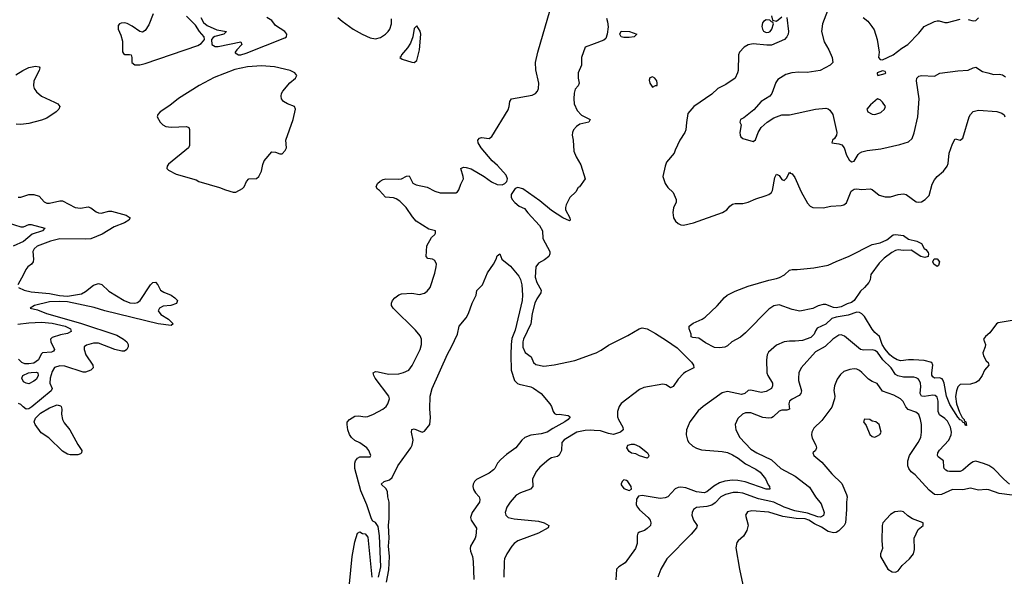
# Model space of a CAD drawing. Header units: inches. Extents: x 2001573 to 2220545, y 644482 to 846830.
# Tile 393 of 656: x 2065560 to 2073170, y 780156 to 784462. Entities that reach past the tile are written whole.
import ezdxf

# ---------------------------------------------------------------- set-up
doc = ezdxf.new("R2010")
doc.units = ezdxf.units.IN
doc.header["$MEASUREMENT"] = 0
doc.layers.add('C0768', color=7, linetype='Continuous')
doc.layers.add('C0778', color=7, linetype='Continuous')

msp = doc.modelspace()

# ---------------------------------------------------------------- linework, layer by layer
at = {"layer": 'C0768', "color": 5}
for points, elevation in [([(2068333.2, 780150), (2068352.1, 780230), (2068342.2, 780470), (2068330, 780540.9), (2068310, 780572.7), (2068290, 780582.7), (2068280.1, 780600.1), (2068244.3, 780710), (2068196.6, 780816.6), (2068151.5, 780990), (2068150.2, 781030), (2068155.8, 781050), (2068170, 781070.1), (2068190, 781080.6), (2068270, 781081), (2068274.5, 781090), (2068257.6, 781130), (2068243.7, 781150), (2068189, 781189), (2068150, 781207.1), (2068125.5, 781230), (2068110, 781253.3), (2068096.7, 781290), (2068090.6, 781329.4), (2068092.2, 781347.8), (2068108.2, 781370), (2068150, 781394.3), (2068178.6, 781398.6), (2068230, 781390.2), (2068250, 781392.4), (2068294.5, 781410), (2068367.3, 781450), (2068391.6, 781470), (2068406.6, 781490), (2068417.3, 781530), (2068412.4, 781550), (2068307.4, 781690), (2068296.3, 781710), (2068292.3, 781730), (2068310, 781739.5), (2068330, 781739), (2068410, 781720.7), (2068490, 781722.7), (2068527.2, 781732.8), (2068568.2, 781751.8), (2068594, 781786), (2068655.8, 781910), (2068666.3, 781950), (2068666, 781990), (2068655.5, 782015.5), (2068619.6, 782059.6), (2068447.6, 782230), (2068433.8, 782250), (2068432.8, 782270), (2068442.3, 782290), (2068459.2, 782310), (2068490, 782334), (2068510, 782341.3), (2068590, 782346.3), (2068650, 782337.4), (2068690, 782347.2), (2068710, 782361.6), (2068733, 782390), (2068770, 782501), (2068779.8, 782550), (2068780.4, 782570), (2068770, 782598.4), (2068750, 782609.6), (2068714.8, 782614.8), (2068700.9, 782630), (2068707.5, 782712.5), (2068744.1, 782775.9), (2068770, 782801), (2068774.5, 782810), (2068773.2, 782830), (2068722, 782842), (2068624.2, 782904.2), (2068595.9, 782935.9), (2068547, 783010), (2068497.3, 783057.3), (2068470, 783076.2), (2068450, 783083.1), (2068387.8, 783090), (2068340.1, 783140.1), (2068325.2, 783150), (2068315.3, 783170), (2068325.2, 783194.8), (2068346, 783214), (2068370, 783226.8), (2068389.5, 783230.5), (2068490.9, 783229.1), (2068510, 783232), (2068550, 783252.4), (2068570, 783253), (2068598.7, 783198.7), (2068624, 783184), (2068710, 783167.3), (2068770, 783135.2), (2068810, 783122), (2068930, 783123), (2068943.5, 783130), (2068954.7, 783145.3), (2068970, 783190.4), (2068989.8, 783230), (2068988.8, 783250), (2068969.7, 783310), (2068990, 783320.3), (2069010, 783319.6), (2069050, 783307.2), (2069150, 783249.7), (2069206.9, 783206.9), (2069250, 783187.4), (2069290, 783184.6), (2069310, 783194.6), (2069324, 783210), (2069330.3, 783230), (2069319.8, 783259.8), (2069254.1, 783334.1), (2069211.3, 783370), (2069127.9, 783470), (2069103.1, 783510), (2069100.7, 783530), (2069113.3, 783546.7), (2069129.8, 783550.2), (2069190, 783542.3), (2069210, 783557.6), (2069335.4, 783764.6), (2069343.8, 783790), (2069347.3, 783830), (2069362, 783850), (2069521.1, 783878.9), (2069547.7, 783892.3), (2069562.5, 783910), (2069570.5, 783930), (2069572.2, 783970), (2069550, 784074.7), (2069546.9, 784130), (2069564.4, 784210), (2069660.6, 784539.4)], 380), ([(2066592.5, 784507.5), (2066557.7, 784422.3), (2066530, 784377.7), (2066510, 784365.4), (2066490, 784369.7), (2066430, 784413.3), (2066390, 784433.3), (2066370, 784437.6), (2066344.4, 784435.6), (2066330.5, 784429.5), (2066322.4, 784417.6), (2066320.5, 784390), (2066343.1, 784343.1), (2066354.9, 784294.9), (2066354.6, 784214.6), (2066361.4, 784201.4), (2066372.8, 784192.8), (2066410, 784194), (2066421, 784190), (2066428, 784170), (2066428.2, 784130), (2066450, 784113), (2066490, 784112.9), (2066530, 784124.1), (2066936.9, 784263.1), (2066962.8, 784277.2), (2066981.3, 784298.7), (2066987.3, 784310), (2066986.6, 784330), (2066950, 784371.1), (2066919.5, 784419.5), (2066848.7, 784490)], 420), ([(2066959.5, 784479.5), (2066981.7, 784441.7), (2067010, 784416.8), (2067083.4, 784383.4), (2067158, 784370), (2067138, 784350), (2067067.9, 784332.1), (2067055.3, 784324.7), (2067042, 784310), (2067044.7, 784270), (2067070, 784256), (2067094.8, 784254.8), (2067270.5, 784290.5), (2067276, 784270), (2067238.8, 784230), (2067224.7, 784210), (2067226, 784206), (2067251.1, 784191.1), (2067270, 784191), (2067310, 784203.8), (2067610, 784321.5), (2067623.6, 784330), (2067624.2, 784350), (2067610, 784370.9), (2067537.7, 784417.7), (2067510, 784456.2), (2067470, 784479.4)], 420), ([(2068019, 784479), (2068051.5, 784450), (2068137.2, 784390), (2068205.9, 784350), (2068270, 784320.8), (2068310, 784314.3), (2068350, 784325.7), (2068388.1, 784350), (2068406.9, 784370), (2068420, 784390), (2068433.4, 784430), (2068434.6, 784470)], 420), ([(2070000, 784276.3), (2069930.6, 784250), (2069901.1, 784170), (2069903.1, 784110), (2069876.9, 784050), (2069877.7, 784010), (2069884.9, 783970), (2069877, 783950), (2069854, 783926), (2069845.1, 783894.9), (2069842.3, 783850), (2069846, 783810), (2069870, 783759.2), (2069902.4, 783722.4), (2069970.3, 783690), (2069960.3, 783670), (2069890, 783652.9), (2069863.9, 783636.1), (2069840.4, 783610), (2069832, 783590), (2069830.1, 783570), (2069838, 783530), (2069843.8, 783443.8), (2069860.3, 783400.3), (2069898.3, 783338.3), (2069930.5, 783230), (2069887.3, 783170), (2069877.2, 783162.8), (2069857.7, 783130), (2069812.7, 783087.3), (2069783, 783030), (2069777.7, 783010), (2069779.1, 782990), (2069812.3, 782930), (2069814.9, 782910), (2069810, 782906), (2069758.4, 782930), (2069670, 782985.2), (2069580.1, 783060.1), (2069450, 783153.7), (2069410, 783162.9), (2069390, 783156.6), (2069359, 783110), (2069359.1, 783090), (2069367.7, 783070), (2069387.6, 783047.6), (2069420.3, 783020.3), (2069462.2, 783002.2), (2069486.7, 782966.7), (2069577.9, 782870), (2069599.8, 782830), (2069603.5, 782770), (2069657.7, 782670), (2069658.6, 782650), (2069649.1, 782630), (2069616.3, 782603.7), (2069570, 782579.8), (2069549.6, 782550.4), (2069544, 782470), (2069557.4, 782430), (2069589.4, 782370), (2069588.5, 782350), (2069556.5, 782303.5), (2069540.8, 782270), (2069521.2, 782190), (2069511.6, 782108.4), (2069454.7, 781990), (2069449, 781969), (2069449.6, 781929.6), (2069467.5, 781887.5), (2069513.8, 781853.8), (2069530.2, 781810.2), (2069550, 781794.9), (2069610, 781782.2), (2069690, 781791.9), (2069850, 781825.1), (2070000, 781878.8)], 380), ([(2065530, 784035.2), (2065584, 784070), (2065630, 784091.6), (2065683.4, 784103.4), (2065710, 784097.1), (2065716.4, 784090), (2065710.2, 784070), (2065668.6, 783990), (2065665.8, 783950), (2065672.1, 783930), (2065690, 783903.9), (2065729.6, 783869.6), (2065830, 783824.2), (2065853.8, 783810), (2065870.1, 783790), (2065862.8, 783770), (2065843.3, 783750), (2065770, 783700.3), (2065730, 783685.6), (2065630, 783659), (2065570, 783651), (2065533.1, 783653.1)], 380), ([(2065548.9, 783088.9), (2065570, 783089.1), (2065629.8, 783110.2), (2065670.2, 783110.2), (2065710, 783097.4), (2065750, 783052.4), (2065770, 783043.6), (2065790, 783042.4), (2065870, 783061.5), (2065890, 783060.2), (2065990, 783010.2), (2066030, 783003.6), (2066090, 783014.6), (2066110, 783007), (2066150, 782975.6), (2066170, 782967.1), (2066190, 782965.4), (2066250, 782979.7), (2066270, 782980.2), (2066382.8, 782950), (2066414.8, 782930), (2066404, 782910), (2066370.4, 782890), (2066290, 782859.8), (2066197.4, 782802.6), (2066110, 782767.8), (2066070, 782763.1), (2065870, 782766.7), (2065797.6, 782750), (2065696.1, 782710), (2065672.2, 782690), (2065661.6, 782670), (2065667.9, 782610), (2065664.2, 782590), (2065650.2, 782569.8), (2065622.8, 782550), (2065606.8, 782530), (2065590.5, 782490), (2065544.9, 782410)], 380), ([(2065471, 782890), (2065570, 782859.7), (2065590, 782860.8), (2065630, 782877.7), (2065650, 782878.5), (2065754.8, 782850), (2065735.5, 782830), (2065657.4, 782802.6), (2065590, 782746.6), (2065510, 782709)], 360), ([(2068395.4, 780110), (2068414, 780206), (2068417.7, 780310), (2068409.5, 780390), (2068415, 780450), (2068411.2, 780548.8), (2068417.1, 780602.9), (2068417, 780730), (2068406.2, 780770), (2068402.7, 780810), (2068391.4, 780831.4), (2068354.5, 780870), (2068378, 780890), (2068417.6, 780902.4), (2068440, 780920), (2068483.4, 781010), (2068584.2, 781150), (2068593.1, 781170), (2068600.4, 781210), (2068589.5, 781270.5), (2068590, 781291.3), (2068610, 781296.3), (2068670, 781271), (2068690, 781278), (2068729, 781330), (2068736.1, 781383.9), (2068731.1, 781451.1), (2068733, 781550), (2068748.9, 781610), (2068866.5, 781873.5), (2068898.3, 781930), (2068943.5, 782030), (2068955.6, 782090), (2069010, 782154.6), (2069029.8, 782190), (2069057.7, 782270), (2069087.3, 782330), (2069092.7, 782367.3), (2069136.4, 782410), (2069176.2, 782503.8), (2069223.1, 782570), (2069243, 782610), (2069250, 782636), (2069270, 782650.7), (2069285.5, 782610), (2069354.6, 782554.6), (2069418.4, 782478.4), (2069431.3, 782451.3), (2069440.7, 782410), (2069445.8, 782330), (2069442.5, 782290), (2069390, 782061.3), (2069364.9, 781995.1), (2069358.4, 781950), (2069354.9, 781870), (2069359.2, 781750), (2069385.5, 781670), (2069407.7, 781647.7), (2069421.4, 781641.4), (2069510, 781621.5), (2069532.2, 781612.2), (2069590.1, 781570.1), (2069657, 781490), (2069670.3, 781470), (2069683, 781430), (2069694.6, 781414.6), (2069710, 781407.3), (2069730, 781410.5), (2069798.8, 781398.8), (2069814.8, 781390), (2069799.1, 781370), (2069773, 781350), (2069679.6, 781300.4), (2069637.3, 781270), (2069590, 781257.7), (2069510, 781247.4), (2069464.6, 781230), (2069440.2, 781210), (2069396, 781150), (2069321.6, 781098.4), (2069279.7, 781060.3), (2069254.4, 781030), (2069233, 780990), (2069221.2, 780978.8), (2069190, 780954), (2069090, 780904.2), (2069075.8, 780890), (2069065.3, 780870), (2069061.7, 780850), (2069066.9, 780826.9), (2069082.4, 780802.4), (2069112.7, 780770), (2069117.1, 780750), (2069114.9, 780730), (2069057, 780650), (2069045.7, 780610), (2069050.4, 780590), (2069090.4, 780529.6), (2069086, 780470), (2069080.4, 780450), (2069044.9, 780390), (2069041.3, 780370), (2069044.4, 780350), (2069060.3, 780310), (2069066, 780270), (2069071.3, 780130)], 360), ([(2065550.7, 782390), (2065594.8, 782370), (2065650, 782356.5), (2065790, 782342.8), (2065867.3, 782327.3), (2065930, 782322), (2066038.3, 782341.7), (2066070, 782358.9), (2066130, 782408.9), (2066170, 782420.8), (2066193.8, 782413.8), (2066250, 782362), (2066367.7, 782290), (2066412.6, 782272.6), (2066450, 782268.5), (2066470, 782275.2), (2066490.4, 782289.6), (2066571.6, 782410), (2066590, 782428.4), (2066610, 782430.3), (2066628.4, 782410), (2066648.7, 782368.7), (2066673.5, 782353.5), (2066732.2, 782330), (2066760.4, 782310), (2066779.1, 782290), (2066772.2, 782267.8), (2066728.8, 782251.2), (2066670, 782245.4), (2066640.4, 782230), (2066630.4, 782210), (2066650, 782181.1), (2066710, 782144.2), (2066746, 782110), (2066730, 782096.9), (2066631.6, 782110), (2066218.7, 782210), (2066135.9, 782235.9), (2065930, 782278.8), (2065870, 782283), (2065790, 782278.2), (2065674.8, 782250), (2065642, 782230), (2065698, 782218), (2065766.8, 782190), (2066030, 782114.4), (2066310, 782020.5), (2066363.7, 781990), (2066387.9, 781970), (2066398.8, 781950), (2066398.8, 781930), (2066389.4, 781910), (2066370, 781898.6), (2066350, 781897), (2066296.4, 781910), (2066170, 781958.4), (2066130, 781960.9), (2066075.5, 781944.5), (2066059.6, 781930), (2066057.3, 781910), (2066072, 781870), (2066124.8, 781790), (2066127.2, 781770), (2066110.9, 781750), (2066070, 781734.4), (2066050, 781736.4), (2065910, 781781.1), (2065870, 781783.2), (2065830, 781770.6), (2065810, 781741.3), (2065795.4, 781690), (2065794.2, 781650), (2065812.4, 781610), (2065803.3, 781590), (2065653.6, 781466.4), (2065630, 781452.1), (2065609.6, 781449.6), (2065585.8, 781465.8), (2065570, 781486.3), (2065550, 781492.9)], 380), ([(2065546.3, 782106.3), (2065630, 782116.8), (2065730, 782121.2), (2065810, 782114.1), (2065912.4, 782090), (2065953.8, 782070), (2065958.9, 782050), (2065930, 782034), (2065874.7, 782025.3), (2065810, 782003.5), (2065798.3, 781990), (2065799.7, 781970), (2065830.2, 781910), (2065822.4, 781897.6), (2065806.8, 781890), (2065735.9, 781884.1), (2065726.1, 781873.9), (2065706.6, 781830), (2065670, 781805.4), (2065630, 781798.8), (2065600.9, 781800.9), (2065576.9, 781810), (2065550, 781836)], 360), ([(2070000, 781284.7), (2069970, 781286.9), (2069930, 781285.2), (2069866.3, 781270), (2069767.9, 781212.1), (2069749.4, 781190), (2069746.8, 781130), (2069730, 781093), (2069716, 781084), (2069670, 781073.6), (2069650, 781060.5), (2069579.5, 781000.5), (2069554, 780970), (2069524.9, 780910), (2069527, 780850), (2069508.2, 780830), (2069430, 780801.5), (2069397.4, 780782.6), (2069350.2, 780730), (2069324.7, 780690), (2069313.4, 780650), (2069317, 780630), (2069336.3, 780610), (2069380.8, 780600.8), (2069570, 780582.2), (2069614.8, 780570), (2069651, 780550), (2069644.9, 780530), (2069570.3, 780490), (2069409, 780430), (2069381.3, 780410), (2069362.8, 780390), (2069324.9, 780330), (2069307.7, 780290), (2069304.6, 780270), (2069301.7, 780150)], 380), ([(2068110, 780098), (2068129.9, 780310), (2068150, 780422.8), (2068170, 780490.8), (2068190, 780498.8), (2068210, 780486.8), (2068230, 780484), (2068250, 780458), (2068280.6, 780150)], 380)]:
    msp.add_lwpolyline(points, dxfattribs=dict(at, elevation=elevation))
for points, elevation in [([(2068630, 784416), (2068610, 784393.2), (2068597.8, 784330), (2068579.5, 784280.5), (2068556.3, 784243.7), (2068512.1, 784190), (2068505.8, 784174.2), (2068497.1, 784170), (2068516.4, 784156.4), (2068590, 784133.6), (2068610, 784130.2), (2068630, 784146.3), (2068649.8, 784229.8), (2068660.3, 784350), (2068654.2, 784374.2)], 420), ([(2067430, 784104.5), (2067321.3, 784098.7), (2067223, 784077), (2067064, 784016), (2066946.5, 783953.5), (2066787.9, 783852.1), (2066721.8, 783798.2), (2066647.2, 783750), (2066628.4, 783730), (2066623.8, 783710), (2066646, 783670), (2066665.5, 783650), (2066690, 783635.3), (2066730, 783630.3), (2066850, 783636.4), (2066868.2, 783628.2), (2066873.4, 783613.4), (2066873.8, 783506.2), (2066871.9, 783488.1), (2066863.8, 783470), (2066710, 783344.2), (2066699.6, 783330), (2066698.7, 783310), (2066710, 783298.7), (2066770, 783266.2), (2066923.4, 783223.4), (2066945.5, 783210), (2067103.8, 783163.8), (2067150, 783144.7), (2067210, 783128), (2067230, 783127.6), (2067283.3, 783156.7), (2067295.1, 783170), (2067312.7, 783210), (2067330, 783231), (2067390, 783233.4), (2067409.3, 783250), (2067429.4, 783290), (2067438.6, 783341.4), (2067449.2, 783370), (2067510, 783441), (2067538.5, 783438.5), (2067570, 783424.7), (2067590, 783424.7), (2067613.2, 783450), (2067621.2, 783470), (2067617.3, 783530), (2067674.2, 783690), (2067691.5, 783770), (2067683.7, 783790), (2067630, 783811.1), (2067598.7, 783830), (2067584.8, 783850), (2067580.9, 783870), (2067583.1, 783890), (2067594.2, 783910), (2067647.4, 783972.6), (2067692.1, 784010), (2067701.5, 784030), (2067687.3, 784050), (2067649.8, 784070), (2067530, 784098.1)], 420), ([(2065630, 781646), (2065610, 781649.4), (2065590, 781660.9), (2065576.9, 781690), (2065584.4, 781710), (2065629.4, 781730), (2065650, 781733.8), (2065690, 781736.2), (2065701.3, 781730), (2065701.7, 781710), (2065690, 781682), (2065670, 781664.5)], 360), ([(2065950, 781095.1), (2065930, 781100.4), (2065890, 781125.3), (2065786.2, 781226.2), (2065726, 781266), (2065680.4, 781330), (2065672.1, 781350), (2065681.8, 781378.2), (2065722.1, 781417.9), (2065790, 781459.5), (2065850, 781482.6), (2065875.8, 781475.8), (2065881.3, 781470), (2065885, 781450), (2065884.6, 781410), (2065890.9, 781370), (2065903.7, 781343.7), (2065948.5, 781290), (2066010, 781175.8), (2066041.3, 781130), (2066037.7, 781110), (2066030, 781103.1), (2066010, 781096.4)], 380)]:
    msp.add_lwpolyline(points, close=True, dxfattribs=dict(at, elevation=elevation))
at = {"layer": 'C0778', "color": 5}
for points, elevation in [([(2071803.4, 784530), (2071764.6, 784430), (2071757.9, 784370), (2071777.8, 784290), (2071814, 784230), (2071840.9, 784170), (2071846, 784130), (2071824.9, 784110), (2071747.3, 784070), (2071647.1, 784052.9), (2071583, 784057), (2071528.2, 784051.8), (2071482.4, 784037.6), (2071420.9, 783999.1), (2071403.1, 783976.9), (2071373.7, 783890), (2071358, 783870), (2071291.5, 783828.5), (2071234.2, 783765.8), (2071157.7, 783702.3), (2071131.3, 783690), (2071126, 783670), (2071137.3, 783650), (2071125.2, 783590), (2071127.7, 783567.7), (2071134.8, 783554.8), (2071150, 783542.6), (2071230, 783518.8), (2071246.6, 783533.4), (2071267.6, 783590), (2071290, 783627.7), (2071338, 783670), (2071390, 783703.1), (2071450, 783726.4), (2071510, 783727.2), (2071710, 783770.4), (2071790, 783777.3), (2071810, 783771.4), (2071822.3, 783762.3), (2071845.6, 783730), (2071875, 783590), (2071872.3, 783567.7), (2071856.7, 783543.3), (2071841.8, 783530), (2071838, 783510), (2071890, 783501.8), (2071913.2, 783493.2), (2071932.7, 783470), (2071950, 783413.4), (2071970, 783376.9), (2071990, 783362.8), (2072010, 783367.7), (2072041.3, 783418.7), (2072051.4, 783430), (2072070, 783439.7), (2072109.9, 783450.1), (2072216.1, 783463.9), (2072363.6, 783496.4), (2072430, 783517.8), (2072458.1, 783541.9), (2072473.8, 783586.2), (2072502.8, 783710), (2072511.2, 783851.2), (2072490.6, 783989.4), (2072494.2, 784010), (2072510, 784025.8), (2072530.7, 784029.3), (2072630, 784024.2), (2072671.8, 784048.2), (2072810, 784067.7), (2072890, 784072.4), (2072930, 784090.4), (2072950, 784094), (2073002.5, 784062.5), (2073042, 784050), (2073090, 784038.8), (2073130, 784039.8), (2073155.2, 784035.2), (2073179, 784019)], 440), ([(2070095.1, 784475.1), (2070104.5, 784444.5), (2070108, 784408), (2070101.3, 784350), (2070090, 784316.1), (2070075.1, 784304.9), (2070000, 784276.3)], 380), ([(2071490, 784478), (2071502.8, 784370), (2071500.7, 784350), (2071490.4, 784329.6), (2071470.4, 784309.6), (2071370, 784265.1), (2071336, 784264), (2071230, 784275.4), (2071190, 784267.6), (2071160.2, 784250), (2071124.4, 784210), (2071115, 784190), (2071112.5, 784070), (2071109.1, 784050), (2071090.2, 784010), (2071018.5, 783961.5), (2070955.5, 783930), (2070910, 783887), (2070770.2, 783789.8), (2070724.4, 783735.6), (2070713, 783667), (2070709.1, 783610.9), (2070702.3, 783590), (2070663, 783530), (2070626.2, 783453.8), (2070619.1, 783430), (2070560.2, 783359.8), (2070548.7, 783330), (2070530.3, 783250.3), (2070550, 783194), (2070570, 783164), (2070610, 783124.7), (2070634.8, 783070), (2070634.8, 783050), (2070612.2, 783007.8), (2070607, 782970), (2070614, 782930), (2070630, 782903.8), (2070650, 782884.4), (2070670, 782874.4), (2070690, 782872.2), (2070769.2, 782890), (2070991.8, 782970), (2071025.6, 782990), (2071050, 783019.1), (2071070, 783034.9), (2071090, 783039.5), (2071150, 783039.3), (2071190, 783050.6), (2071250, 783077.3), (2071321.5, 783098.5), (2071350, 783111), (2071370, 783126), (2071379.6, 783140.4), (2071397.5, 783242.5), (2071410, 783266), (2071430, 783256), (2071450, 783226.8), (2071470, 783218.8), (2071490, 783238), (2071510, 783282), (2071515.3, 783275.3), (2071530, 783270.8), (2071550, 783242), (2071600.7, 783130), (2071650, 783042), (2071670, 783018.7), (2071690, 783010.4), (2071770, 783006.7), (2071830, 783018.7), (2071910, 783023.8), (2071930, 783030.4), (2071950, 783044.9), (2071985.5, 783134.5), (2072008.7, 783151.3), (2072027.3, 783152.7), (2072070, 783148.9), (2072132.9, 783152.9), (2072150, 783147.3), (2072203.8, 783103.8), (2072250, 783091.1), (2072290, 783091.3), (2072350, 783111.1), (2072390, 783115.5), (2072412.7, 783110), (2072490, 783054), (2072510, 783050.3), (2072530, 783053.7), (2072558.4, 783070), (2072590, 783103), (2072613.4, 783190), (2072630, 783224.5), (2072650.6, 783250), (2072699.6, 783290), (2072728.3, 783330), (2072736.2, 783350), (2072744.4, 783430), (2072770, 783501), (2072790, 783541), (2072830, 783530.7), (2072850, 783546.8), (2072899.8, 783710), (2072909.9, 783730), (2072930, 783751.4), (2072970, 783761.6), (2073111.9, 783751.9), (2073150, 783739.8), (2073170, 783726), (2073175.1, 783710)], 420), ([(2071371.3, 784491.3), (2071378, 784458), (2071410, 784452), (2071450, 784484.7)], 420), ([(2072079.1, 784479.1), (2072114.4, 784450), (2072146.4, 784410), (2072163.4, 784383.4), (2072186.4, 784310), (2072202.4, 784210), (2072199.1, 784170), (2072210, 784154.8), (2072230, 784152.7), (2072310.7, 784189.3), (2072377.4, 784242.6), (2072425.1, 784270), (2072510, 784358.9), (2072550, 784408.4), (2072630, 784448.7), (2072650, 784454.6), (2072666.7, 784453.3), (2072710, 784440.8), (2072730, 784440.2), (2072830, 784465.3)], 460), ([(2072890, 784463.7), (2072930, 784454.4), (2072950, 784454.9), (2072970, 784475.5)], 460), ([(2073230, 782136), (2073124, 782116), (2073110, 782108.2), (2073059.6, 782040.4), (2073023.6, 782010), (2073009.1, 781990), (2073024.6, 781950), (2073021.8, 781930), (2073005.4, 781885.4), (2073010, 781860.7), (2073030, 781822.8), (2073046, 781810), (2073050.8, 781790), (2073016.3, 781750), (2072999.1, 781710), (2072970, 781669.3), (2072950, 781656), (2072910, 781642.7), (2072830, 781639.5), (2072810, 781622), (2072801.1, 781590), (2072793.9, 781546.1), (2072800.7, 781490), (2072824.7, 781424.7), (2072845.7, 781385.7), (2072859.3, 781370), (2072860.9, 781360.9), (2072872.9, 781350), (2072877.5, 781322.5), (2072870, 781323.6), (2072863.6, 781343.6), (2072850, 781346.8), (2072841.1, 781361.1), (2072830, 781366.4), (2072810, 781387.8), (2072750, 781485.2), (2072722.7, 781550), (2072706.4, 781650), (2072696.1, 781676.1), (2072690, 781683.6), (2072670, 781691.3), (2072630, 781689.9), (2072618, 781698), (2072611.1, 781711.1), (2072610.4, 781730), (2072616.5, 781790), (2072609.1, 781809.1), (2072550, 781824.3), (2072469.5, 781830.5), (2072430, 781830.5), (2072370, 781822.6), (2072342, 781830), (2072310, 781848.4), (2072285.6, 781870), (2072250, 781912.2), (2072227.4, 781950), (2072205, 782010), (2072170, 782042.8), (2072150, 782068.8), (2072090, 782167.2), (2072070, 782186.3), (2072050, 782197.3), (2072030, 782199), (2071964.3, 782175.7), (2071870, 782160.5), (2071836.6, 782150), (2071790, 782105.6), (2071724.4, 782075.6), (2071710, 782055.1), (2071701.4, 782030), (2071675.3, 782004.7), (2071610, 781979.9), (2071554.2, 781974.2), (2071510, 781975.7), (2071470, 781968.9), (2071410, 781943.1), (2071347.7, 781890), (2071338.5, 781870), (2071332.3, 781830), (2071335.2, 781730), (2071341.8, 781710), (2071378.2, 781650), (2071379.1, 781630), (2071370, 781608.4), (2071330, 781586.2), (2071290, 781579.2), (2071210, 781595.8), (2071190, 781593.5), (2071163.8, 781570), (2071138, 781562), (2071030, 781587), (2070990, 781574.6), (2070842, 781470), (2070804.9, 781435.1), (2070739.1, 781350), (2070714.9, 781290), (2070711.7, 781250), (2070720.9, 781210), (2070732.9, 781190), (2070762.7, 781162.7), (2070790, 781147.5), (2070830, 781134), (2070990, 781122.8), (2071030, 781114.7), (2071070, 781096), (2071113.2, 781070), (2071170, 781027.3), (2071250, 780985), (2071282.5, 780962.5), (2071323.9, 780910), (2071344.1, 780864.1), (2071355.8, 780850), (2071358, 780830), (2071329.5, 780830), (2071166.7, 780886.7), (2071110, 780897.9), (2071070, 780899.7), (2071010, 780891.3), (2070970, 780879.9), (2070925.4, 780854.6), (2070870, 780808.3), (2070850, 780802.6), (2070790, 780809.9), (2070710, 780840.6), (2070670, 780846.4), (2070650, 780843.4), (2070626.9, 780833.1), (2070570, 780770.9), (2070550, 780762), (2070510, 780758.9), (2070370, 780780.7), (2070343, 780777), (2070327.5, 780752.5), (2070326, 780710), (2070335.5, 780690), (2070350.6, 780670), (2070417.6, 780610), (2070434, 780590), (2070438.4, 780570), (2070434.4, 780550), (2070410, 780524.7), (2070390, 780511.2), (2070350, 780498.7), (2070338, 780490), (2070332.4, 780470), (2070332.2, 780410), (2070319.5, 780370), (2070239.5, 780260.5), (2070192, 780228), (2070174, 780210), (2070168.6, 780128.6)], 420), ([(2070000, 781878.8), (2070015.6, 781884.4), (2070054.8, 781905.2), (2070110, 781943.5), (2070260.7, 782019.3), (2070348.6, 782071.4), (2070370, 782078), (2070383.2, 782076.8), (2070410, 782069.6), (2070474.1, 782034.1), (2070560.4, 781980.4), (2070642.3, 781922.3), (2070752.4, 781812.4), (2070767.1, 781790), (2070770.2, 781770), (2070710, 781739), (2070690, 781723.9), (2070650, 781681.3), (2070610, 781625), (2070590, 781613.8), (2070556.4, 781636.4), (2070530, 781642.1), (2070383.2, 781616.8), (2070350, 781600.4), (2070210, 781492.6), (2070192.3, 781470), (2070180.1, 781430), (2070181.4, 781390), (2070187.5, 781370), (2070223, 781310), (2070224.8, 781290), (2070202.7, 781270), (2070150, 781254.2), (2070110, 781261.2), (2070050, 781280.9), (2070000, 781284.7)], 380), ([(2073210.5, 780870), (2073166.4, 780906.4), (2073090, 780988.5), (2073050, 781012.8), (2073010.3, 781029.7), (2072950, 781046.9), (2072930, 781042), (2072910, 781029.7), (2072850, 780976.5), (2072830, 780965.5), (2072746.7, 780966.7), (2072730, 780968.8), (2072717.1, 780977.1), (2072706.6, 780990), (2072703.3, 781003.3), (2072700.5, 781050), (2072660.2, 781080.2), (2072654.8, 781090), (2072657.1, 781110), (2072668.2, 781131.8), (2072741.2, 781210), (2072759.9, 781250), (2072761, 781270), (2072753.6, 781310), (2072730, 781357.3), (2072710, 781377.8), (2072670, 781406.4), (2072657.8, 781430), (2072660.2, 781510), (2072650, 781543), (2072634.7, 781554.7), (2072617.2, 781557.2), (2072550, 781547), (2072528.9, 781548.9), (2072521.1, 781570), (2072524.8, 781624.8), (2072521.6, 781650), (2072512.7, 781672.7), (2072503.2, 781683.2), (2072490, 781692.3), (2072470, 781697), (2072390, 781695.9), (2072346.4, 781706.4), (2072330, 781716.5), (2072294.5, 781770), (2072231.4, 781831.4), (2072189.2, 781890), (2072170, 781902.9), (2072150, 781908.1), (2072084.7, 781904.7), (2072059.6, 781910), (2071934.1, 782014.1), (2071910, 782023.5), (2071890, 782022.5), (2071844.9, 781990), (2071785.1, 781934.9), (2071710, 781891.7), (2071601.1, 781770), (2071582.3, 781730), (2071579.5, 781690), (2071580.8, 781670), (2071601.7, 781590), (2071598, 781570), (2071584.7, 781555.3), (2071530, 781526), (2071510.8, 781510), (2071506, 781490), (2071510, 781449.2), (2071490, 781440.7), (2071450, 781440.5), (2071430, 781434.3), (2071383.8, 781390), (2071370, 781382.3), (2071350, 781379.3), (2071304.3, 781384.3), (2071210, 781420.2), (2071170, 781421), (2071145.5, 781410), (2071110, 781377), (2071090.3, 781330), (2071094.6, 781290), (2071126.3, 781230), (2071210, 781140.7), (2071257.4, 781110), (2071370, 781057.6), (2071444, 780990), (2071554.9, 780930), (2071664.4, 780844.4), (2071711.6, 780771.6), (2071755.9, 780715.9), (2071776.8, 780650), (2071772.5, 780627.5), (2071750, 780613.2), (2071730, 780614.9), (2071650, 780643.3), (2071550, 780661.3), (2071470, 780691.2), (2071389.9, 780729.9), (2071270, 780755.6), (2071150, 780798.7), (2071110, 780804.9), (2071075.6, 780804.4), (2071014.4, 780790), (2070980.2, 780770), (2070935.4, 780724.6), (2070910, 780706.6), (2070870, 780695.4), (2070791.5, 780688.5), (2070767.7, 780672.3), (2070757, 780650), (2070754.9, 780630), (2070769.2, 780589.2), (2070795.5, 780550), (2070790.6, 780530), (2070750, 780482.4), (2070562, 780290), (2070516, 780210), (2070491.8, 780150)], 440), ([(2073230, 780784.1), (2073130, 780797.3), (2073050, 780823.8), (2073030, 780826.6), (2072970, 780822.8), (2072910, 780838.7), (2072850, 780825.2), (2072770, 780828.2), (2072685.5, 780790), (2072650, 780785), (2072629.9, 780789.9), (2072590, 780823.5), (2072481.1, 780941.1), (2072450, 780964.7), (2072432.4, 780990), (2072425.1, 781010), (2072425.1, 781050), (2072438.2, 781090), (2072505.3, 781190), (2072523.8, 781230), (2072528.9, 781270), (2072528.9, 781331.1), (2072523.7, 781370), (2072508.3, 781408.3), (2072486, 781426), (2072426.2, 781446.2), (2072408.2, 781468.2), (2072388, 781508), (2072368.6, 781528.6), (2072316.5, 781556.5), (2072228, 781588), (2072187.3, 781647.3), (2072150, 781662.4), (2072121.2, 781681.2), (2072070, 781733.5), (2072050, 781747.9), (2072030, 781757.9), (2072010, 781760.7), (2071975.7, 781755.7), (2071930, 781740.7), (2071903.3, 781716.7), (2071878.6, 781681.4), (2071857, 781630), (2071852.8, 781592.8), (2071859.7, 781550), (2071858.3, 781530), (2071836.2, 781463.8), (2071758.6, 781361.4), (2071698.7, 781301.3), (2071681.3, 781270), (2071679, 781250), (2071684.6, 781224.6), (2071714.4, 781170), (2071718.8, 781150), (2071711.3, 781130), (2071691.3, 781110), (2071698.8, 781090), (2071759.2, 781039.2), (2071836.5, 780950), (2071913.6, 780873.6), (2071950.3, 780790), (2071954.6, 780770), (2071950.4, 780730), (2071951.8, 780671.8), (2071943.6, 780570), (2071931.4, 780548.6), (2071891, 780509), (2071870, 780495.4), (2071850, 780491.2), (2071810, 780502.8), (2071757.1, 780537.1), (2071702.1, 780562.1), (2071659.7, 780590), (2071630, 780600.4), (2071562.5, 780602.5), (2071458.1, 780618.1), (2071350, 780651.2), (2071217.6, 780662.4), (2071186, 780654), (2071170.5, 780630), (2071190.5, 780550.5), (2071181.3, 780510), (2071154.3, 780465.7), (2071113, 780430), (2071103.6, 780416.4), (2071095.2, 780375.2), (2071123.6, 780210), (2071150.2, 780090)], 460)]:
    msp.add_lwpolyline(points, dxfattribs=dict(at, elevation=elevation))
for points, elevation in [([(2071330, 784462), (2071310, 784449.3), (2071302.3, 784437.7), (2071296.5, 784410), (2071300.7, 784390), (2071310, 784374), (2071330, 784363.2), (2071350, 784364.6), (2071359.5, 784370), (2071372.3, 784390), (2071386, 784430), (2071382, 784442), (2071370, 784446), (2071358, 784458)], 420), ([(2070270, 784323.6), (2070230, 784324.2), (2070209.9, 784329.9), (2070199.2, 784350), (2070210, 784372.2), (2070272.7, 784370), (2070330.7, 784350), (2070310, 784329.9)], 380), ([(2072230, 784066), (2072187.7, 784050), (2072186.8, 784046.8), (2072191.6, 784031.6), (2072250, 784046.7), (2072254, 784050), (2072250, 784062)], 460), ([(2070450, 784021.2), (2070430, 784013.2), (2070426.3, 783993.7), (2070430, 783971.3), (2070450, 783940.7), (2070474, 783954), (2070486, 783954), (2070488, 783970), (2070484, 783990), (2070468.7, 784010)], 420), ([(2072190, 783848.7), (2072135.2, 783804.8), (2072107.3, 783770), (2072114.8, 783750), (2072150, 783732.2), (2072170, 783729.1), (2072216.1, 783743.9), (2072244.2, 783770), (2072251, 783790), (2072230, 783823.7), (2072210, 783842)], 460), ([(2072556.9, 782623.1), (2072525.1, 782630), (2072450, 782679.3), (2072390, 782676), (2072350, 782682.4), (2072330, 782677.6), (2072299.7, 782660.3), (2072242.5, 782617.5), (2072201.8, 782578.2), (2072138.7, 782490), (2072132.4, 782450), (2072122.4, 782430), (2072089, 782390), (2072057.5, 782362.5), (2072010, 782289.9), (2071990, 782273.4), (2071956.7, 782263.3), (2071910, 782240.9), (2071870, 782234.2), (2071850, 782236.1), (2071790, 782257.9), (2071770, 782258.5), (2071731.8, 782248.2), (2071690, 782227.8), (2071590, 782208.1), (2071530, 782219.8), (2071430, 782255.3), (2071390, 782247.4), (2071350, 782221.8), (2071170, 782038.4), (2071130, 782007.1), (2071063.1, 781970), (2071030, 781938.9), (2071010, 781928), (2070970, 781923), (2070930, 781927), (2070861.4, 781961.4), (2070810, 781997.3), (2070762.5, 782002.5), (2070750, 782007.8), (2070749.8, 782030.2), (2070733.4, 782070), (2070734, 782090), (2070765.1, 782114.9), (2070834.1, 782145.9), (2070858.6, 782161.4), (2070951.5, 782248.5), (2071006.6, 782313.4), (2071029.4, 782330.6), (2071090, 782360.8), (2071190, 782401.3), (2071350, 782448.2), (2071410, 782459), (2071432.7, 782467.3), (2071472.1, 782487.9), (2071510, 782525.1), (2071530, 782530.1), (2071570, 782529.2), (2071698, 782542), (2071810, 782563.1), (2071870, 782592.7), (2071970, 782632.7), (2072150, 782722), (2072210, 782735.3), (2072261.9, 782758.1), (2072310, 782797.5), (2072330, 782799.8), (2072390, 782791.8), (2072430, 782764), (2072493, 782750), (2072531.3, 782730), (2072550, 782691.3), (2072563.1, 782683.1), (2072581.1, 782661.1), (2072585.5, 782650), (2072580.7, 782630)], 380), ([(2072650, 782552.3), (2072624.8, 782570), (2072616.9, 782590), (2072627.9, 782612.1), (2072650, 782612.7), (2072668.2, 782590), (2072660.7, 782559.3)], 380), ([(2072088.4, 781371.6), (2072082.8, 781350), (2072102, 781322), (2072130, 781252), (2072150, 781238), (2072170, 781232), (2072190, 781242), (2072208, 781252), (2072218, 781270), (2072202, 781330), (2072178, 781350), (2072150, 781357.2), (2072130, 781369)], 480), ([(2070410, 781069.8), (2070351.4, 781088.6), (2070323.2, 781103.2), (2070290, 781109.6), (2070270, 781120.4), (2070252.7, 781150), (2070261.1, 781170), (2070290, 781178.1), (2070310, 781177.6), (2070350, 781159.3), (2070411.6, 781110), (2070421.5, 781090), (2070421, 781079)], 380), ([(2070230, 780901.2), (2070216, 780890), (2070208.3, 780871.7), (2070210, 780864.7), (2070230, 780836), (2070270, 780818.8), (2070288.7, 780830), (2070286, 780850), (2070261.2, 780890), (2070250, 780898)], 420), ([(2072370, 780659.5), (2072325.2, 780654.8), (2072290, 780634), (2072231, 780570), (2072225.5, 780550), (2072223.6, 780430), (2072227.6, 780370), (2072214.4, 780330), (2072213, 780310), (2072270.4, 780210.4), (2072304.7, 780190), (2072330, 780188.4), (2072350, 780198.8), (2072380.5, 780239.5), (2072438.4, 780290), (2072469.3, 780330), (2072476, 780364), (2072473.2, 780450), (2072503.2, 780516.8), (2072542, 780550), (2072542, 780570), (2072461.3, 780601.3), (2072423.8, 780623.8), (2072390, 780654)], 480)]:
    msp.add_lwpolyline(points, close=True, dxfattribs=dict(at, elevation=elevation))

doc.saveas('drawing.dxf')
